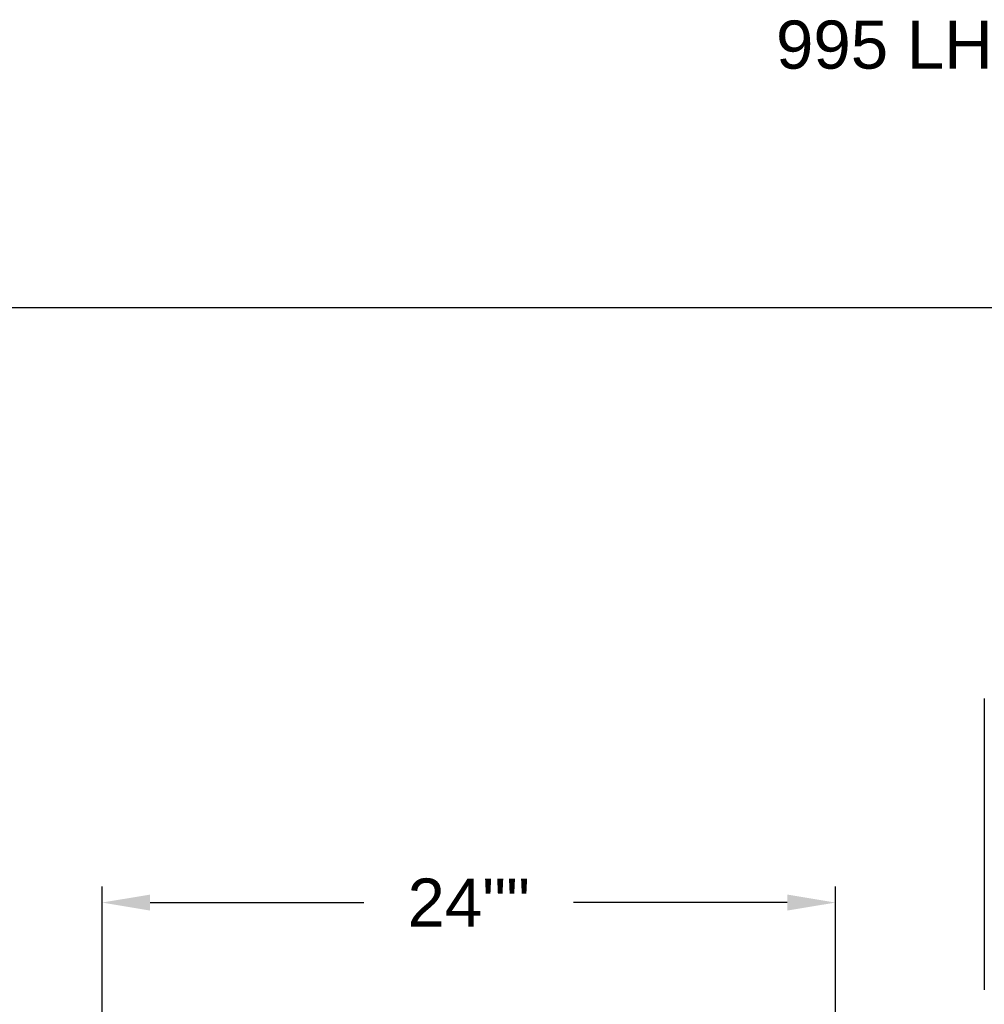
# Model space of a CAD drawing. Header units: inches. Extents: x 144.9 to 238.4, y 214.8 to 247.7.
# Tile 399 of 411: x 201.1 to 203, y 245.8 to 247.7. Entities that reach past the tile are written whole.
import ezdxf

# ---------------------------------------------------------------- set-up
doc = ezdxf.new("R2010")
doc.units = ezdxf.units.IN
doc.header["$LTSCALE"] = 0.25
doc.header["$MEASUREMENT"] = 0
doc.layers.add('575V 3-PHASE 60HZ', color=4, linetype='Continuous')
doc.layers.add('ANNOTATIONS', color=1, linetype='Continuous')
doc.styles.add('ARIAL', font='arial.ttf', dxfattribs={"height": 0.09375})
doc.dimstyles.new('STANDARD$0', dxfattribs={"dimtxt": 0.09375, "dimasz": 0.09375, "dimexe": 0.03125, "dimexo": 0.046875, "dimgap": 0.09, "dimtad": 0, "dimtih": 1, "dimtoh": 1, "dimdec": 4, "dimzin": 0, "dimdsep": 46, "dimtxsty": 'ARIAL', "dimcen": 0.09, "dimadec": 0, "dimazin": 0, "dimtfac": 1, "dimtdec": 4, "dimtofl": 0, "dimtmove": 0, "dimatfit": 1, "dimfxl": 1, "dimtolj": 1, "dimtzin": 0, "dimarcsym": 0})

# ---------------------------------------------------------------- blocks, each defined once
blk = doc.blocks.new('*D22')
at = {"layer": 'ANNOTATIONS', "color": 0, "lineweight": -2, "transparency": 16777216}
for p, q in [((201.2594, 244.7851), (201.2594, 246.0537)), ((202.6884, 243.5377), (202.6884, 246.0537)), ((201.3532, 246.0225), (201.7696, 246.0225)), ((202.5946, 246.0225), (202.1782, 246.0225))]:
    blk.add_line(p, q, dxfattribs=at)
at = {"layer": 'ANNOTATIONS', "color": 0, "transparency": 16777216}
for points in [[(201.3532, 246.0381), (201.3532, 246.0069), (201.2594, 246.0225)], [(202.5946, 246.0381), (202.5946, 246.0069), (202.6884, 246.0225)]]:
    blk.add_solid(points, dxfattribs=at)
at = {"layer": 'defpoints', "color": 0, "transparency": 16777216}
for p in [(202.6884, 246.0225), (201.2594, 244.7382), (202.6884, 243.4908)]:
    blk.add_point(p, dxfattribs=at)
at = {"layer": 'ANNOTATIONS', "color": 0, "transparency": 16777216, "insert": (201.9739, 246.0225), "char_height": 0.09375, "attachment_point": 5, "style": 'ARIAL'}
blk.add_mtext('\\A1;24""', dxfattribs=at)

msp = doc.modelspace()

# ---------------------------------------------------------------- linework, layer by layer
at = {"layer": '575V 3-PHASE 60HZ'}
msp.add_line((202.97849, 246.42025), (202.97849, 245.85265), dxfattribs=at)
at = {"layer": 'defpoints'}
msp.add_lwpolyline([(214.76662, 234.44685), (194.25216, 234.44685), (194.25216, 247.18196), (214.76662, 247.18196)], close=True, dxfattribs=at)

# ---------------------------------------------------------------- texts
at = {"layer": 'ANNOTATIONS', "insert": (202.57261, 247.74099), "char_height": 0.09375, "width": 4.6220629, "attachment_point": 1, "line_spacing_factor": 0.86134, "style": 'ARIAL'}
msp.add_mtext('995 LHR MOTOR LH - 575V 3-PHASE VIA TRANSFORMER', dxfattribs=at)

# ---------------------------------------------------------------- dimensions: what is measured, and where the dimension line sits
at = {"layer": 'ANNOTATIONS'}
dim = msp.add_linear_dim(base=(202.68838, 246.02248), p1=(201.25942, 244.73821), p2=(202.68838, 243.4908), text='24""', dimstyle='STANDARD$0', dxfattribs=at)
dim.commit()
dim.dimension.update_dxf_attribs({"geometry": '*D22', "text_midpoint": (201.9739, 246.02248), "dimtype": 160})

doc.saveas('drawing.dxf')
